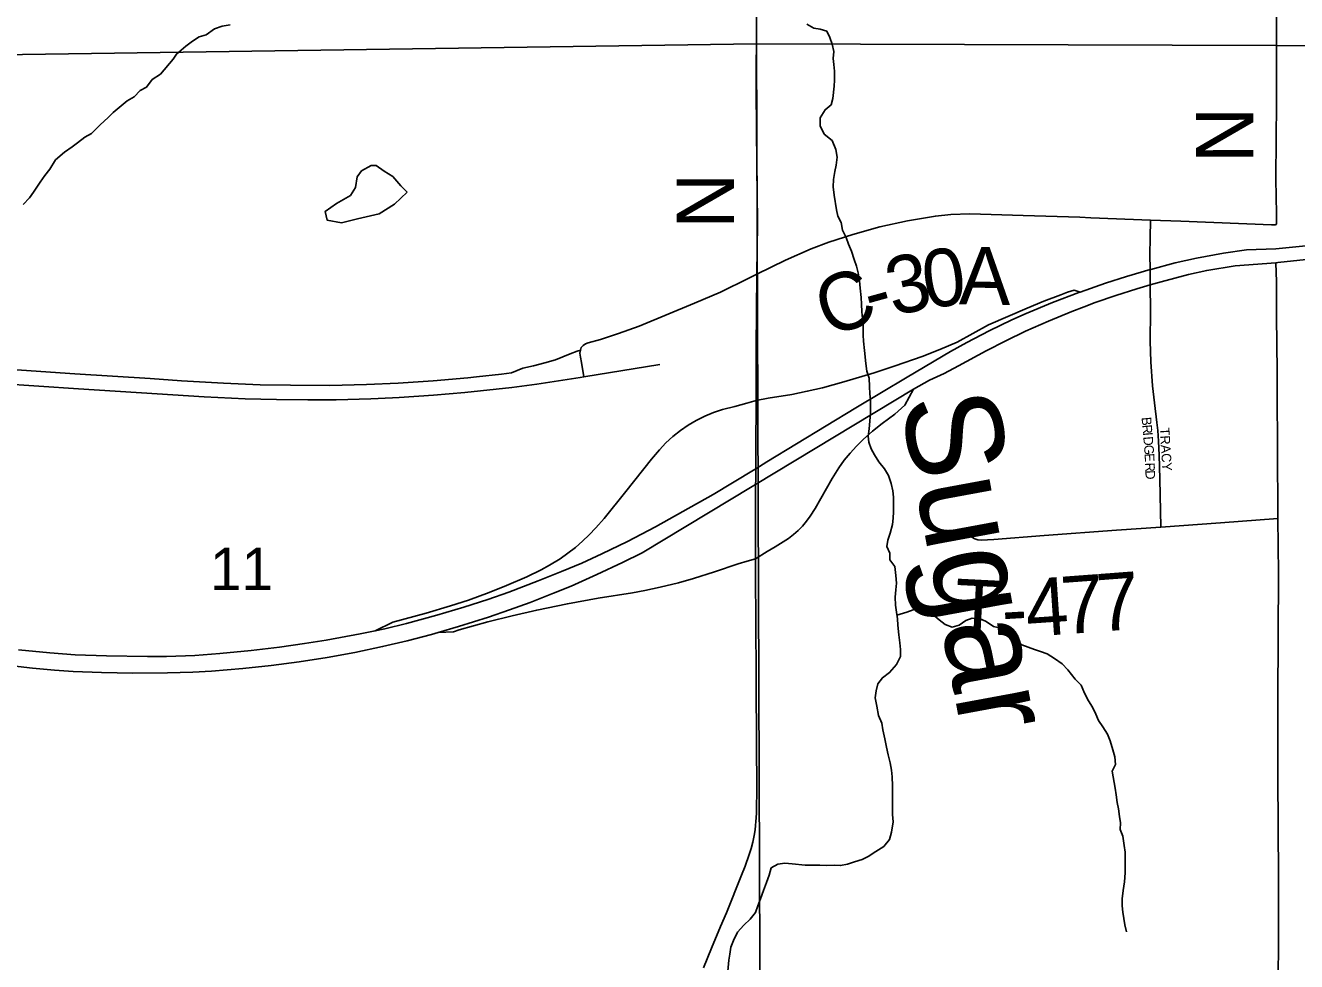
# Model space of a CAD drawing. Extents: x 1985906 to 2360102, y 891258 to 1222054.
# Drawn here: x 2162719 to 2169342, y 1015827 to 1020704 of the extents above; entities that cross this region are included whole.
import ezdxf

# ---------------------------------------------------------------- set-up
doc = ezdxf.new("R2010")
doc.units = 0
for name, color, linetype in [('GM_X_County_Road', 7, 'Continuous'), ('GM_X_County_Road_Text', 7, 'Continuous'), ('GM_X_Interchange_Ramps', 7, 'Continuous'), ('GM_X_Minor_Lake', 7, 'Continuous'), ('GM_X_Minor_River', 7, 'Continuous'), ('GM_X_Minor_River_Text', 7, 'Continuous'), ('GM_X_Section', 7, 'Continuous'), ('GM_X_Section_Text', 7, 'Continuous'), ('GM_X_Township_Road', 7, 'Continuous'), ('GM_X_Township_Road_Text', 7, 'Continuous'), ('GM_X_Township_Subdivision', 7, 'Continuous'), ('GM_X_Township_Subdivision_Text', 7, 'Continuous'), ('GM_X_US_Route', 7, 'Continuous')]:
    doc.layers.add(name, color=color, linetype=linetype)

msp = doc.modelspace()

# ---------------------------------------------------------------- linework, layer by layer
at = {"layer": 'GM_X_County_Road'}
for points in [[(2169235.8, 1019667.5), (2169236.8, 1019671.9), (2169237.3, 1019680.9), (2169237.5, 1019723.6), (2169234.5, 1019903.9), (2169235.8, 1020115.8), (2169237, 1020295.9), (2169237.9, 1020657.1), (2169239.3, 1020919.8), (2169237.3, 1021526.9), (2169237.7, 1021970), (2169238.1, 1022249), (2169241, 1022823.4), (2169241.5, 1023086.1), (2169240.5, 1023496.4), (2169239.4, 1023906.6), (2169240.4, 1024382.6), (2169240.4, 1024727.3), (2169239.1, 1025104.8), (2169239.5, 1025416.7), (2169240.1, 1025794.1), (2169242, 1026084.9)], [(2166530.4, 1019408.2), (2166533, 1019672.3), (2166532.3, 1019836), (2166530.3, 1020007.1), (2166528.7, 1020141.6), (2166526.7, 1020387.4), (2166528.2, 1020715.2)], [(2166530.4, 1019408.2), (2166678.9, 1019480.7), (2166813.2, 1019540.8), (2166904.8, 1019575.8), (2167029.5, 1019615.6), (2167171.5, 1019654.4), (2167315.4, 1019686), (2167460.2, 1019711.4), (2167541.3, 1019719.5), (2167639.2, 1019722.6), (2167917.4, 1019714), (2168212.3, 1019704.8), (2168270.2, 1019702.6)], [(2168270.2, 1019702.6), (2168581.3, 1019690.5)], [(2168581.3, 1019690.5), (2168738.9, 1019684.4), (2169211.4, 1019666.1), (2169226.6, 1019665.5), (2169231, 1019665.3), (2169235.8, 1019667.5)], [(2165610.6, 1019011.7), (2165615.7, 1019026), (2165624.9, 1019037), (2165637.7, 1019045.3), (2165652, 1019051.4), (2165714.9, 1019068.8), (2165808.7, 1019098.7), (2165917, 1019137.8), (2166204.9, 1019256.8), (2166340.5, 1019315.2), (2166487.8, 1019387.2), (2166530.4, 1019408.2)], [(2166526, 1018749.7), (2166526.4, 1018833.2), (2166526.8, 1018941), (2166526.8, 1019023.6), (2166530.4, 1019408.2)], [(2161166, 1018999.3), (2161347.6, 1018990.8), (2161717.6, 1018971.8), (2162025.8, 1018950.9), (2162269.8, 1018936.1), (2162698.7, 1018908.1), (2162976.6, 1018889), (2163369, 1018864.5), (2163533.1, 1018852.4), (2163751.1, 1018840.1), (2163942.1, 1018831.4), (2164100.1, 1018829.6), (2164305.1, 1018827.8), (2164497, 1018833), (2164661.1, 1018839.9), (2164844.3, 1018852.9), (2165024, 1018868.4), (2165068.9, 1018873.3)], [(2165068.9, 1018873.3), (2165200.3, 1018887.5), (2165252.6, 1018894.4), (2165311.4, 1018917.9), (2165365.9, 1018930.2), (2165426, 1018946.8), (2165480.4, 1018962.5), (2165557.2, 1018993.2), (2165594.2, 1019007.6), (2165610.6, 1019011.7)], [(2166523.4, 1017925.2), (2166523.3, 1017939.8), (2166524, 1018312.9), (2166524.1, 1018337.7), (2166524.2, 1018394.4), (2166524.5, 1018533.4), (2166525.9, 1018711.3), (2166526, 1018749.7)], [(2166525.6, 1017507.9), (2166523.4, 1017925.2)], [(2166252.7, 1015794), (2166294.7, 1015897.1), (2166341.4, 1016009.6), (2166371.4, 1016082), (2166450.9, 1016277.5), (2166470.1, 1016325.2), (2166490.5, 1016385.3), (2166499.9, 1016416.6), (2166508.5, 1016448.6), (2166516.5, 1016484.4), (2166520.6, 1016513.2), (2166523.7, 1016536.5), (2166525.6, 1016556.8), (2166527, 1016576.2), (2166528.4, 1016601.8), (2166528.9, 1016636), (2166530.1, 1016708.9), (2166527, 1017259), (2166526.1, 1017398), (2166525.6, 1017507.9)]]:
    msp.add_lwpolyline(points, dxfattribs=at)
at = {"layer": 'GM_X_Interchange_Ramps'}
for points in [[(2168214.7, 1019314.8), (2168183.4, 1019324.6), (2168148.5, 1019314), (2168114.2, 1019300.8), (2168025.1, 1019268.3), (2167938.7, 1019231.5), (2167737.8, 1019143.9), (2167574.6, 1019053.8), (2167483.6, 1019015.2), (2167391.4, 1018979.6), (2167251.5, 1018930.2), (2167141.8, 1018894.8), (2166983.8, 1018848), (2166872.7, 1018817.1), (2166792.6, 1018798.1), (2166711.8, 1018782.2), (2166588.4, 1018761.7), (2166526, 1018749.7)], [(2166523.4, 1017925.2), (2166584.3, 1017963.2), (2166625.5, 1017988.8), (2166667.3, 1018014), (2166694.4, 1018032), (2166720.4, 1018051.6), (2166744.7, 1018073.1), (2166767.5, 1018096.3), (2166788.5, 1018121.1), (2166807.8, 1018147.2), (2166834, 1018188.4), (2166922.4, 1018344.3), (2166957.1, 1018399.3), (2166985.6, 1018439), (2167016.6, 1018476.6), (2167049.6, 1018512.5), (2167084.4, 1018546.6), (2167133.1, 1018589.9), (2167183.6, 1018631), (2167249, 1018679.5), (2167300.8, 1018726.7), (2167346.7, 1018808.9)], [(2166526, 1018749.7), (2166478.1, 1018736.6), (2166414.8, 1018719.3), (2166351.2, 1018702.6), (2166304.4, 1018687.4), (2166258.8, 1018668.8), (2166214.9, 1018646.6), (2166172.4, 1018621.5), (2166131.8, 1018593.6), (2166093, 1018563.2), (2166056.8, 1018529.9), (2166022.9, 1018494.1), (2165980.5, 1018443.9), (2165847.5, 1018276.8), (2165734.1, 1018136.2), (2165691, 1018086.6), (2165657.2, 1018050.9), (2165621.7, 1018016.7), (2165584.6, 1017984.3), (2165545.7, 1017954.2), (2165505.4, 1017925.9), (2165449.3, 1017891.7), (2165406.1, 1017868.2), (2165332.1, 1017832.5), (2165226.6, 1017786.8), (2165135.1, 1017750.3), (2165027.1, 1017711), (2164933.5, 1017680.4), (2164807.6, 1017642.8), (2164633.5, 1017594.9), (2164542.4, 1017551)], [(2164869.1, 1017542), (2164949.4, 1017545.8), (2164979.2, 1017555.5), (2165129, 1017597), (2165255.7, 1017629.4), (2165383.2, 1017658.4), (2165543.3, 1017691.7), (2165704.2, 1017720.3), (2165881.8, 1017749.1), (2165946.2, 1017760.8), (2166026.2, 1017777.6), (2166121.5, 1017801), (2166200.2, 1017823.1), (2166309.3, 1017857.8), (2166433.3, 1017899.3), (2166480.5, 1017912.8), (2166523.4, 1017925.2)]]:
    msp.add_lwpolyline(points, dxfattribs=at)
at = {"layer": 'GM_X_Minor_Lake'}
for points in [[(2164520.3, 1019974.1), (2164470.4, 1019947.6), (2164448.6, 1019915.4), (2164439, 1019859.2), (2164413.3, 1019818.9), (2164339.5, 1019776.2), (2164281.8, 1019735.7), (2164292.1, 1019689.7), (2164366.3, 1019676.2), (2164450.3, 1019696.9), (2164562.2, 1019721.9), (2164642, 1019772.6), (2164707.6, 1019835.3)], [(2164707.6, 1019835.3), (2164675.5, 1019869), (2164632.8, 1019917.7), (2164589.3, 1019945.5), (2164547.4, 1019974), (2164520.3, 1019974.1)]]:
    msp.add_lwpolyline(points, dxfattribs=at)
at = {"layer": 'GM_X_Minor_River'}
for points in [[(2163786.3, 1020708.1), (2163744.2, 1020699.7), (2163704.2, 1020687.3), (2163660.3, 1020654.9), (2163624.2, 1020644.5), (2163590.3, 1020622.2), (2163554.4, 1020595.8), (2163506.5, 1020555.2), (2163488.7, 1020529), (2163423.1, 1020450.2), (2163379.2, 1020421.7), (2163349.4, 1020383.3)], [(2166790.5, 1020710.6), (2166826.6, 1020690.6), (2166860.6, 1020684.6), (2166894.7, 1020674.7), (2166910.7, 1020640.6), (2166922.8, 1020606.5), (2166930.9, 1020568.3), (2166927, 1020532.2), (2166931.1, 1020500.1), (2166935.1, 1020465.9), (2166935.2, 1020419.8), (2166933.3, 1020387.6), (2166925.5, 1020323.4), (2166917.5, 1020291.2), (2166885.6, 1020265.1), (2166859.6, 1020222.8), (2166859.7, 1020180.7), (2166881.8, 1020138.5), (2166921.9, 1020104.5), (2166942, 1020058.4), (2166948.1, 1020018.2), (2166944.2, 1019976.1), (2166936.3, 1019943.9), (2166930.4, 1019901.8), (2166928.5, 1019863.6), (2166932.6, 1019819.4), (2166944.7, 1019743.2), (2166952.8, 1019711.1), (2166968.9, 1019677), (2166977, 1019636.8), (2166995.1, 1019598.7), (2167007.1, 1019564.6), (2167023.2, 1019528.5), (2167037.3, 1019484.4), (2167049.4, 1019450.3), (2167057.5, 1019416.2), (2167065.6, 1019374), (2167067.7, 1019335.9), (2167073.8, 1019287.7), (2167075.9, 1019251.6), (2167078, 1019211.4), (2167080, 1019177.3), (2167084.1, 1019139.2), (2167084.2, 1019091), (2167086.3, 1019058.8), (2167090.4, 1019010.7), (2167098.6, 1018942.4), (2167102.6, 1018902.3), (2167114.7, 1018866.2), (2167116.8, 1018824), (2167118.9, 1018785.9), (2167123, 1018753.8), (2167123.1, 1018715.6), (2167123.1, 1018683.5), (2167115.3, 1018603.1), (2167109.4, 1018565), (2167113.5, 1018532.9)], [(2163349.4, 1020383.3), (2163317.4, 1020365), (2163285.5, 1020332.6), (2163249.6, 1020312.2), (2163217.7, 1020285.9), (2163175.8, 1020251.4), (2163149.9, 1020225.1), (2163108.1, 1020186.6), (2163064.3, 1020142.1), (2163028.3, 1020121.7), (2162990.4, 1020093.3), (2162962.5, 1020071), (2162922.6, 1020044.5), (2162876.7, 1020004), (2162847, 1019955.6), (2162821.2, 1019923.3), (2162795.4, 1019886.9), (2162761.7, 1019836.4), (2162739.9, 1019806.2), (2162708.1, 1019771.8)], [(2167113.5, 1018532.9), (2167125.5, 1018498.8), (2167143.6, 1018466.7), (2167165.7, 1018430.6), (2167195.8, 1018394.5), (2167215.9, 1018360.4), (2167230, 1018318.3), (2167238.1, 1018280.2), (2167242.1, 1018246.1), (2167242.3, 1018169.8), (2167240.4, 1018137.6), (2167236.4, 1018103.5), (2167224.5, 1018059.3), (2167212.6, 1018023.1), (2167206.7, 1017989), (2167222.8, 1017954.9), (2167222.8, 1017920.7), (2167248.9, 1017884.7), (2167255, 1017838.5), (2167257.1, 1017798.3), (2167255.2, 1017764.2), (2167251.3, 1017726.1), (2167253.4, 1017683.9), (2167257.5, 1017647.8), (2167263.5, 1017613.7), (2167265.6, 1017579.5), (2167269.7, 1017529.3), (2167275.8, 1017487.2), (2167277.9, 1017453.1), (2167278, 1017416.9), (2167258, 1017374.7), (2167222.1, 1017332.5), (2167184.2, 1017306.3), (2167160.2, 1017274.1), (2167152.3, 1017237.9), (2167146.4, 1017201.8), (2167154.5, 1017157.6), (2167164.6, 1017109.4), (2167180.7, 1017069.3), (2167186.8, 1017035.2), (2167196.9, 1016987), (2167205, 1016944.9), (2167215.1, 1016904.8), (2167225.2, 1016862.6), (2167231.2, 1016824.5), (2167235.3, 1016790.4), (2167237.4, 1016742.2), (2167237.8, 1016593.6), (2167239.8, 1016555.5), (2167232, 1016501.2), (2167222, 1016463.1), (2167192.1, 1016426.9), (2167150.1, 1016400.7), (2167110.2, 1016374.5), (2167078.2, 1016358.3), (2167038.2, 1016346.2), (2167002.2, 1016334), (2166966.2, 1016327.9), (2166932.2, 1016329.9), (2166894.2, 1016327.8), (2166858.2, 1016329.7), (2166782.2, 1016329.5), (2166714.1, 1016337.4), (2166676.1, 1016339.3), (2166640.1, 1016335.2), (2166604.1, 1016315), (2166594.2, 1016276.9), (2166580.3, 1016238.7), (2166564.4, 1016198.5), (2166548.5, 1016154.3), (2166534.5, 1016118.1), (2166522.6, 1016083.9), (2166494.7, 1016047.7), (2166462.7, 1016017.5), (2166428.8, 1015981.3), (2166408.9, 1015937.1), (2166394.9, 1015902.9), (2166389, 1015866.8), (2166385.1, 1015834.6), (2166377.3, 1015758.3)], [(2167260.4, 1017631.5), (2167311.5, 1017647.9), (2167345.5, 1017660), (2167381.5, 1017664.1), (2167415.5, 1017660.2), (2167447.6, 1017636.2), (2167479.6, 1017608.1), (2167511.7, 1017584.1), (2167547.7, 1017570.2), (2167583.7, 1017580.3), (2167619.7, 1017604.4), (2167651.7, 1017616.6), (2167689.7, 1017614.7), (2167725.7, 1017598.7), (2167763.8, 1017572.7), (2167801.8, 1017564.7), (2167833.9, 1017540.7), (2167872, 1017506.7), (2167910.1, 1017476.7), (2167944.1, 1017464.7), (2167976.2, 1017452.7), (2168008.2, 1017442.8), (2168042.2, 1017430.8), (2168080.3, 1017406.8), (2168120.4, 1017378.8), (2168150.4, 1017346.7), (2168188.6, 1017298.6), (2168220.7, 1017266.6), (2168236.8, 1017226.4), (2168258.8, 1017186.3), (2168278.9, 1017152.3), (2168297, 1017116.2), (2168311.1, 1017084.1), (2168333.2, 1017050), (2168357.3, 1017011.9), (2168371.3, 1016977.8), (2168385.5, 1016929.7), (2168395.5, 1016893.5), (2168399.6, 1016853.4), (2168381.7, 1016819.2), (2168397.9, 1016730.9), (2168402, 1016696.8), (2168408.1, 1016656.6), (2168414.1, 1016622.5), (2168420.2, 1016582.4), (2168424.3, 1016550.3), (2168422.4, 1016516.1), (2168436.5, 1016480), (2168444.6, 1016431.8), (2168448.6, 1016397.7), (2168448.9, 1016289.3), (2168445, 1016243.1), (2168439.1, 1016196.9), (2168433.2, 1016154.8), (2168433.2, 1016118.6), (2168437.3, 1016084.5), (2168441.4, 1016052.4), (2168447.5, 1016018.2), (2168455.6, 1015982.1)]]:
    msp.add_lwpolyline(points, dxfattribs=at)
at = {"layer": 'GM_X_Section'}
for points in [[(2161327.3, 1026063.6), (2166520.6, 1026083.1), (2166528.3, 1020607.7), (2161149.4, 1020530.8), (2161093.2, 1026057.8)], [(2166590.6, 1026083.6), (2171901.9, 1026116), (2171939.8, 1020863), (2171943.9, 1020590.8), (2166528.3, 1020607.7), (2166520.6, 1026083.1)], [(2161149.4, 1020530.8), (2166528.3, 1020607.7), (2166548.2, 1015362.6), (2161183.5, 1015259.7)], [(2166528.3, 1020607.7), (2171943.9, 1020590.8), (2172003.2, 1015692.2), (2166548.2, 1015362.6)]]:
    msp.add_lwpolyline(points, close=True, dxfattribs=at)
at = {"layer": 'GM_X_Township_Road'}
for points in [[(2169237.9, 1019346.1), (2169237.9, 1019368.3), (2169234.7, 1019467.7)], [(2169245.3, 1018135.1), (2169242.4, 1018510.9), (2169241.1, 1018774.8), (2169240.4, 1018902.7), (2169237.1, 1019187), (2169237.9, 1019286.1), (2169237.9, 1019346.1)], [(2165628.2, 1018873.4), (2165615.9, 1018948.7), (2165611.5, 1018976.7), (2165608.6, 1018997.2), (2165610.6, 1019011.7)], [(2161167.1, 1018931.7), (2161359.8, 1018918.5), (2161670.6, 1018897.7), (2162112.6, 1018870.5), (2162374.5, 1018852.8), (2162996.3, 1018811.6), (2163405.4, 1018785), (2163650.8, 1018769.4), (2163863.7, 1018759.7), (2164027.6, 1018755), (2164191.4, 1018753.4), (2164338.9, 1018754.6), (2164519.1, 1018758.9), (2164631.8, 1018764)], [(2165628.2, 1018873.4), (2166024.2, 1018937.6)], [(2164631.8, 1018764), (2164666.4, 1018765.7), (2164846.3, 1018777.3), (2165009.5, 1018791.7), (2165253.9, 1018818.2), (2165383.8, 1018835.1), (2165610.5, 1018870.6), (2165628.2, 1018873.4)], [(2168634.7, 1018091.2), (2168945.4, 1018113.5), (2169245.3, 1018135.1)], [(2169266.1, 1014127.1), (2169261.5, 1014372.7), (2169256.8, 1014651.5), (2169252.6, 1014930.4), (2169249.3, 1015258.5), (2169248.1, 1015389.4), (2169247.9, 1015488.1), (2169246.4, 1015717.7), (2169247.4, 1015947.2), (2169247.3, 1016242.5), (2169245.6, 1016554.3), (2169243.9, 1016767.6), (2169245.2, 1017194.1), (2169247.5, 1017850.2), (2169245.3, 1018135.1)], [(2167626.1, 1018062.5), (2167650.5, 1018038.4), (2167665.6, 1018029.9), (2167681.9, 1018024.7), (2167698.6, 1018023), (2167765.2, 1018026.7), (2168027.5, 1018046.8), (2168404.5, 1018074.7), (2168634.7, 1018091.2)]]:
    msp.add_lwpolyline(points, dxfattribs=at)
at = {"layer": 'GM_X_Township_Subdivision'}
msp.add_lwpolyline([(2168634.7, 1018091.2), (2168629.2, 1018342.9), (2168626.7, 1018465.2), (2168623.6, 1018537.6), (2168618.8, 1018594.1), (2168613.9, 1018634.9), (2168601.8, 1018738.5), (2168591.5, 1018826.3), (2168583.5, 1018951), (2168579.5, 1019058.8), (2168581.9, 1019215.6), (2168580.1, 1019352.5), (2168579.1, 1019432.1), (2168578, 1019511.6), (2168579.6, 1019598.5), (2168581.3, 1019690.5)], dxfattribs=at)
at = {"layer": 'GM_X_US_Route'}
for points in [[(2162683.6, 1017451.4), (2162847, 1017435.2), (2162978, 1017425.7), (2163142.1, 1017419.5), (2163355.5, 1017416.2), (2163454, 1017417.4), (2163601.7, 1017422.6), (2163732.7, 1017432.4), (2163896.2, 1017447.9), (2164042.9, 1017465.6), (2164172.9, 1017483.7), (2164286.4, 1017502.2), (2164463.9, 1017534.9), (2164542.4, 1017551), (2164592.6, 1017561.3), (2164704.3, 1017588.5), (2164862.6, 1017631.7), (2165004.2, 1017673.6), (2165129.1, 1017714.2), (2165237.5, 1017752.3), (2165391, 1017810.3), (2165513, 1017858.8), (2165618.8, 1017903.6), (2165723.2, 1017951.7), (2165855.9, 1018016.6), (2166001.5, 1018092.2), (2166145.3, 1018171.3), (2166301.8, 1018261.3), (2166513.2, 1018387.6), (2166524.2, 1018394.4), (2166583, 1018430.6), (2166737, 1018524.5), (2167045.8, 1018711.4), (2167312.8, 1018872.2), (2167538.7, 1019005.7), (2167624.9, 1019052.9), (2167741.4, 1019113), (2167859.3, 1019170.4), (2167934, 1019204), (2168070.4, 1019260), (2168208.3, 1019312.6), (2168214.7, 1019314.8), (2168347.4, 1019361.6), (2168456.6, 1019396.6), (2168579.1, 1019432.1), (2168582.5, 1019433.2), (2168709.1, 1019467.9), (2168821.1, 1019491.9), (2168960.9, 1019517.5), (2169081.7, 1019534.5), (2169234.7, 1019541.2), (2169408.3, 1019558)], [(2168235.3, 1019238), (2168293.3, 1019260.1), (2168401.3, 1019297.9), (2168510.5, 1019332.3), (2168580.1, 1019352.5), (2168636.2, 1019368.6), (2168778.5, 1019406.3), (2168874.1, 1019428.3), (2169021.9, 1019452.1), (2169234.7, 1019467.7), (2169245.2, 1019468.8)], [(2169245.2, 1019468.8), (2169458.1, 1019491.3), (2169687.3, 1019508.6), (2169917.1, 1019518.1), (2170212.6, 1019523), (2170325.8, 1019521.7)], [(2166505.3, 1018301.5), (2166524, 1018312.9), (2167346.7, 1018808.9), (2167429.1, 1018856), (2167505.7, 1018891.3), (2167581.7, 1018930.8), (2167725.1, 1019009.6), (2167827, 1019061.7), (2167930.2, 1019111), (2168049.9, 1019164), (2168171, 1019213.5), (2168235.3, 1019238)], [(2162560.4, 1017379.1), (2162755.8, 1017356.3), (2162870.1, 1017345.4), (2162968.1, 1017339.1), (2163115.5, 1017333.2), (2163279.5, 1017330.2), (2163459.8, 1017330.9), (2163590.8, 1017334.7), (2163689, 1017340.4), (2163852.4, 1017353.5), (2163999.1, 1017369.1), (2164145.3, 1017388.3), (2164291, 1017411.4), (2164436.1, 1017438.3), (2164580.4, 1017468.5), (2164708, 1017498.6), (2164834.7, 1017532.1), (2164869.1, 1017542), (2164976.4, 1017573.1), (2165132.7, 1017622.2), (2165241.3, 1017659), (2165349.1, 1017698.3), (2165471.1, 1017746), (2165562.1, 1017783.4), (2165696.9, 1017843.1), (2165830.5, 1017905.6), (2165933.2, 1017956.6), (2166505.3, 1018301.5)]]:
    msp.add_lwpolyline(points, dxfattribs=at)

# ---------------------------------------------------------------- texts
at = {"layer": 'GM_X_County_Road_Text'}
for s, rotation, p in [('N', 90, (2169117.7, 1019988.5)), ('N', 90, (2166411.7, 1019645.3)), ('0', 7.66585, (2167412.5, 1019227.9)), ('A', 359.08285, (2167582.3, 1019251.7)), ('3', 12.46751, (2167240, 1019189.5)), ('C', 20.05392, (2166902.7, 1019076)), ('-', 15.45479, (2167126.4, 1019158))]:
    msp.add_text(s, height=300, rotation=rotation, dxfattribs=at).set_placement(p)
at = {"layer": 'GM_X_Minor_River_Text'}
msp.add_text('Sugar', height=500.15, rotation=280.46774, dxfattribs=at).set_placement((2167275.8, 1018751.8))
at = {"layer": 'GM_X_Section_Text'}
msp.add_text('11', height=221, rotation=0.00001, dxfattribs=at).set_placement((2163680.6, 1017762.4))
at = {"layer": 'GM_X_Township_Road_Text'}
for s, rotation, p in [('T', 357.11234, (2167553.8, 1017523.1)), ('4', 3.87772, (2167939.5, 1017519.1)), ('7', 4.2307, (2168125.9, 1017531.8)), ('7', 4.32553, (2168310.7, 1017545.5)), ('-', 3.26932, (2167813, 1017511.9))]:
    msp.add_text(s, height=300, rotation=rotation, dxfattribs=at).set_placement(p)
at = {"layer": 'GM_X_Township_Subdivision_Text'}
for s, rotation, p in [('B', 274.98447, (2168534.5, 1018661.9)), ('R', 274.96028, (2168537.9, 1018622.4)), ('TRACY', 273.65179, (2168629, 1018607.5)), ('I', 274.97119, (2168541.4, 1018583)), ('D', 274.77, (2168543.3, 1018561.1)), ('G', 274.09029, (2168546.9, 1018517.4)), ('E', 273.38973, (2168550.1, 1018473.7)), ('R', 272.35613, (2168552.8, 1018425.6)), ('D', 271.96742, (2168554.4, 1018386.1))]:
    msp.add_text(s, height=50, rotation=rotation, dxfattribs=at).set_placement(p)

doc.saveas('drawing.dxf')
